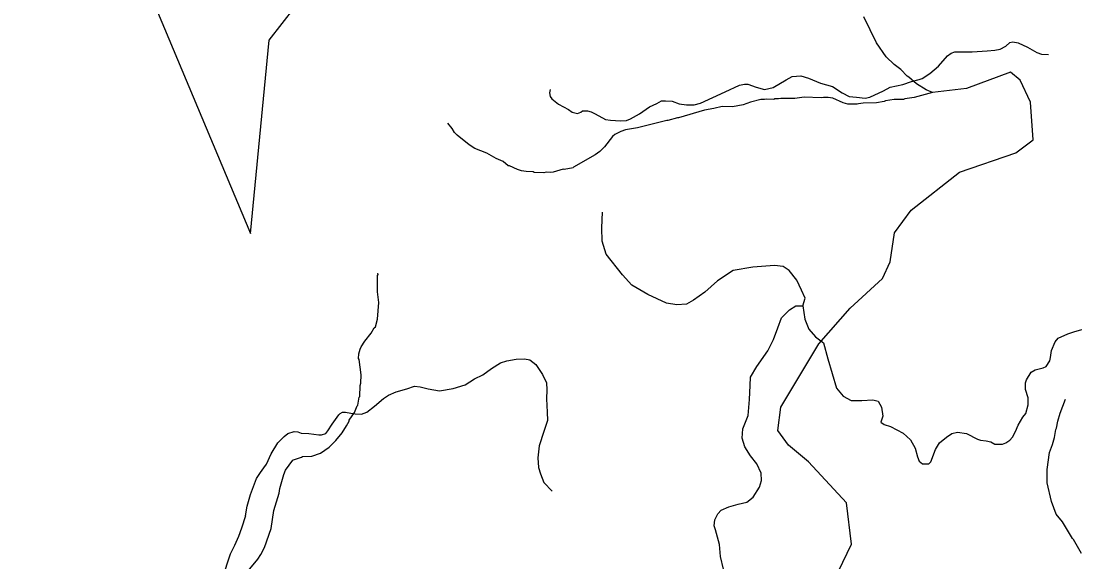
# Model space of a CAD drawing. Extents: x 1159738 to 1321356, y 736314 to 882035.
# Drawn here: x 1270073 to 1277290, y 799677 to 803383 of the extents above; entities that cross this region are included whole.
import ezdxf

# ---------------------------------------------------------------- set-up
doc = ezdxf.new("R2010")
doc.units = 0
for name, color, linetype in [('Exist Boundary Political City Limit New', 7, 'Continuous'), ('Exist Hydrographic Creek Single Shore', 7, 'Continuous'), ('Exist Hydrographic Misc Water Feature', 7, 'Continuous'), ('Exist Road Non-System Type 51', 7, 'Continuous'), ('Map Preparation Boundary City Limit Buffer Line', 7, 'Continuous')]:
    doc.layers.add(name, color=color, linetype=linetype)

msp = doc.modelspace()

# ---------------------------------------------------------------- linework, layer by layer
at = {"layer": 'Exist Boundary Political City Limit New'}
for points in [[(1269080.6, 809579.2), (1269351.5, 809258.1), (1270068.4, 808282.3), (1270118.4, 808298.9), (1270156.5, 808307), (1270188.5, 808153.9), (1270089.3, 808019.5), (1269972.6, 807861.1), (1269885, 807715.1), (1269676.6, 807273), (1269647.5, 807047.9), (1269618.3, 806885.3), (1269651.6, 806735.1), (1269676.6, 806585), (1269730.8, 806405.7), (1270039.2, 805367.3), (1270464.4, 804149.6), (1270714.5, 803953.6), (1270947.9, 803590.8), (1271643.9, 801926.9)], [(1271643.9, 801926.9), (1271773.1, 803253), (1272127.4, 803711.8)]]:
    msp.add_lwpolyline(points, dxfattribs=at)
at = {"layer": 'Exist Hydrographic Creek Single Shore'}
msp.add_lwpolyline([(1275550.2, 799362.9), (1275761.2, 799798.5), (1275726.1, 800081.5), (1275466.1, 800362.5), (1275328.1, 800476.9), (1275255.1, 800576.9), (1275276.1, 800737.3), (1275536.1, 801171.9), (1275751.1, 801417.1), (1275973.1, 801619.4), (1276026.1, 801733.2), (1276055.1, 801932.9), (1276168.1, 802088.2), (1276499, 802347.4), (1276886.1, 802480.8), (1277005.1, 802570.3), (1276986, 802826.8), (1276915.1, 802979.2), (1276849.1, 803033), (1276547.1, 802921), (1276315.6, 802893.3)], dxfattribs=at)
at = {"layer": 'Exist Hydrographic Misc Water Feature'}
for points in [[(1276315.6, 802893.3), (1276270.8, 802912), (1276206, 802954), (1276153.4, 802999.7), (1276141.6, 803006.1), (1276099, 803051.4), (1276052.2, 803085.2), (1275997.6, 803138.6), (1275932.5, 803234.6), (1275887.2, 803322.1), (1275845.9, 803411.4)], [(1276315.6, 802893.3), (1276189.2, 802860.5), (1276124.8, 802850.6), (1276116.7, 802846.8), (1276052.4, 802846.1), (1275993.5, 802835.6), (1275984.2, 802830.9), (1275932, 802823.6), (1275839.8, 802819.5), (1275807.7, 802816.5), (1275799.5, 802812.7), (1275735.6, 802814.7), (1275703.9, 802823.8), (1275632.7, 802854), (1275600.9, 802859), (1275568.9, 802860), (1275552.7, 802856.5), (1275437.2, 802861.4), (1275371.8, 802853.4), (1275276.5, 802853.1), (1275260.4, 802849.6), (1275236.4, 802850.4), (1275228.3, 802846.7), (1275180.4, 802848.2), (1275164.3, 802844.7), (1275140.3, 802845.4), (1275067.7, 802827.7), (1275019.1, 802809.2), (1274945.8, 802794.7), (1274874.6, 802797.8), (1274817.9, 802783.8), (1274753.8, 802773.5), (1274576.2, 802719.1), (1274568.2, 802719.3), (1274503.6, 802701.4), (1274495.6, 802701.7), (1274294.7, 802652.2), (1274213.5, 802638.4), (1274181.1, 802627.5), (1274140.5, 802606.8), (1274124, 802591.3), (1274067.8, 802521), (1274036.9, 802490), (1274004.2, 802467), (1273856.1, 802383.1), (1273853.4, 802377.7), (1273793, 802366.1), (1273785.1, 802367.9), (1273716.4, 802348), (1273700.4, 802346.5), (1273668.4, 802347.5), (1273652.3, 802344), (1273588.3, 802346), (1273580.4, 802350.3), (1273532.5, 802351.8), (1273500.6, 802356.8), (1273472.9, 802365.7), (1273417.6, 802391.4), (1273409.6, 802391.6), (1273374.5, 802420.7), (1273327.4, 802442), (1273262.2, 802478.3), (1273181.1, 802510.8), (1273141.8, 802536.1), (1273059.8, 802600.7), (1273042.4, 802619.2), (1273025.3, 802647.7), (1272996.3, 802684.6)], [(1271617.8, 799603.4), (1271694.7, 799697), (1271715.6, 799728.3), (1271741, 799775.6), (1271785.1, 799906.2), (1271804.8, 800029.6), (1271840.5, 800148.5), (1271845.5, 800180.3), (1271872.4, 800275.5), (1271885.4, 800307.1), (1271933.9, 800373.6), (1271939.5, 800377.4), (1271993.4, 800394.3), (1272000.2, 800399.5), (1272064.3, 800401.5), (1272125, 800423.6), (1272182.3, 800463.8), (1272229.7, 800508.4), (1272273.3, 800563), (1272302.8, 800610.1), (1272319.8, 800641.5), (1272320, 800649.5), (1272357.5, 800700.4), (1272374.1, 800746.5), (1272379.1, 800751.7), (1272388.8, 800805.2), (1272393, 800811.3), (1272395.2, 800887.2), (1272399.7, 800903.1), (1272401.5, 800959), (1272388.7, 801063.4), (1272384.9, 801071.6), (1272385.8, 801103.5), (1272394.8, 801135.3), (1272403.3, 801151), (1272428.6, 801190.2), (1272470.2, 801244.9), (1272491.3, 801281.3), (1272499.5, 801288), (1272513.7, 801339.9), (1272522.7, 801455.3), (1272514.9, 801527.6), (1272513.2, 801607.6), (1272514.3, 801639.6), (1272518.5, 801647.5), (1272516.7, 801655.5)], [(1277336.5, 799736.1), (1277281.1, 799831.6), (1277273.5, 799838), (1277205, 799952.2), (1277162.6, 800003.6), (1277129.2, 800090.6), (1277101.1, 800219.5), (1277100, 800311.6), (1277115.4, 800427.1), (1277137.2, 800482.4), (1277150.6, 800530), (1277160.3, 800585.7), (1277164.5, 800593.6), (1277174, 800641.3), (1277189.7, 800696.8), (1277226.6, 800791.7)]]:
    msp.add_lwpolyline(points, dxfattribs=at)
at = {"layer": 'Exist Road Non-System Type 51'}
for points in [[(1273696.9, 802913.4), (1273692.2, 802891.6), (1273696.9, 802865.2), (1273707.8, 802851.2), (1273754.4, 802813.8), (1273821.3, 802778), (1273847.7, 802759.4), (1273885, 802750), (1273906.8, 802759.4), (1273919.3, 802767.2), (1273951.9, 802768.7), (1273978.3, 802760.9), (1274004.8, 802748.5), (1274074.7, 802709.6), (1274108.9, 802704.9), (1274178.9, 802698.7), (1274219.3, 802701.8), (1274245.8, 802712.7), (1274309.5, 802746.9), (1274376.4, 802795.2), (1274426.1, 802818.5), (1274460.3, 802835.6), (1274486.8, 802837.2), (1274531.9, 802834.1), (1274580.1, 802816.9), (1274629.8, 802809.2), (1274682.7, 802809.2), (1274726.2, 802821.6), (1274894.1, 802897.9), (1274993.6, 802943), (1275028.5, 802950.8), (1275050.2, 802950.8), (1275107.8, 802930.6), (1275163.8, 802915), (1275224.4, 802929), (1275313, 802980.4), (1275355, 803003.7), (1275412.5, 803008.4), (1275466.9, 802992.8), (1275547.8, 802957), (1275630.2, 802933.7), (1275697.1, 802891.7), (1275743.7, 802865.2), (1275793.5, 802860.6), (1275854.1, 802855.9), (1275885.2, 802862.1), (1275978.5, 802905.7), (1276025.7, 802930.2), (1276112.8, 802948.9), (1276171.8, 802969.1), (1276223.1, 802981.6), (1276244.9, 802989.4), (1276296.2, 803023.6), (1276356.9, 803073.4), (1276417.5, 803145), (1276443.9, 803163.6), (1276468.8, 803173), (1276515.5, 803173), (1276587, 803173), (1276689.6, 803179.2), (1276742.5, 803183.9), (1276778.2, 803191.6), (1276817.1, 803210.3), (1276845.1, 803235.2), (1276865.3, 803241.4), (1276902.6, 803233.7), (1276964.8, 803204.1), (1277029.4, 803166.7), (1277062.1, 803157.3), (1277109.6, 803155)], [(1275426.4, 801431.4), (1275442.6, 801485.6), (1275418, 801540.3), (1275385.1, 801608.7), (1275333.2, 801674.4), (1275292.1, 801701.8), (1275231.9, 801707.3), (1275084.2, 801696.3), (1274950.2, 801674.4), (1274843.5, 801603.3), (1274756, 801526.6), (1274679.4, 801471.9), (1274630.1, 801444.5), (1274564.5, 801439), (1274493.3, 801450), (1274364.8, 801510.2), (1274255.4, 801573.2), (1274192.4, 801644.3), (1274080.3, 801786.7), (1274052.9, 801874.3), (1274050.2, 801967.4), (1274055.7, 802074.1)], [(1274844.2, 800006), (1274868.8, 800032.7), (1274920.8, 800054.6), (1274983.7, 800073.7), (1275043.9, 800087.4), (1275087.6, 800120.3), (1275131.4, 800188.7), (1275145.1, 800235.2), (1275142.3, 800284.5), (1275111.9, 800349.1), (1275068.1, 800403.8), (1275029.8, 800466.8), (1275010.7, 800524.3), (1275016.2, 800590), (1275051.7, 800680.3), (1275062.7, 800789.8), (1275065.4, 800885.6), (1275068.1, 800943.1), (1275111.9, 801017), (1275188.4, 801124.8), (1275226.7, 801201.4), (1275256.7, 801280.8), (1275281.4, 801349.2), (1275336.1, 801404), (1275379.8, 801431.4), (1275426.4, 801431.4)], [(1275426.4, 801431.4), (1275440, 801341), (1275467.4, 801272.6), (1275513.9, 801220.6), (1275568.6, 801179.5), (1275598.7, 801070), (1275658.6, 800868.3), (1275702.3, 800813.6), (1275757.1, 800783.5), (1275830.9, 800783.5), (1275907.5, 800789), (1275943.1, 800778), (1275965, 800737), (1275975.9, 800676.7), (1275962.2, 800635.7), (1275984.1, 800619.2), (1276027.9, 800605.6), (1276114.4, 800560), (1276163.7, 800513.5), (1276196.5, 800456), (1276212.9, 800398.5), (1276223.9, 800368.4), (1276245.8, 800349.2), (1276289.5, 800349.2), (1276303.2, 800362.9), (1276336, 800447.8), (1276363.4, 800494.3), (1276409.9, 800532.6), (1276448.2, 800557.3), (1276486.5, 800565.5), (1276546.7, 800557.3), (1276623.3, 800518.9)], [(1276623.3, 800518.9), (1276643.4, 800512.2), (1276683.3, 800507.4), (1276715.3, 800499.4), (1276742.4, 800485), (1276763.2, 800483.4), (1276795.2, 800483.4), (1276817.5, 800493), (1276844.7, 800510.6), (1276862.2, 800533), (1276883, 800571.4), (1276900.6, 800614.5), (1276934.1, 800668.9), (1276953.3, 800694.4), (1276969.3, 800753.6), (1276969.3, 800801.5), (1276951.7, 800859.1), (1276951.7, 800903.8), (1276958.1, 800924.6), (1276991.6, 800977.4), (1277018.8, 800993.3), (1277073.1, 801007.7), (1277093.8, 801017.3), (1277117.8, 801055.7), (1277124.2, 801078.1), (1277130.6, 801126), (1277154.5, 801185.2), (1277175.3, 801210.7), (1277242.4, 801239.5), (1277290.3, 801257.1), (1277371.8, 801279.5)], [(1271609.8, 799992.7), (1271622.6, 800060.5), (1271644.5, 800139.1), (1271686.6, 800248.9), (1271712.2, 800291), (1271735.9, 800322.1), (1271754.2, 800347.8), (1271787.1, 800419.1), (1271832.9, 800492.3), (1271874.9, 800536.2), (1271900.5, 800556.4), (1271942.6, 800571), (1271968.2, 800569.2), (1271992, 800560), (1272043.2, 800556.4), (1272112.6, 800549.1), (1272130.9, 800549.1), (1272160.2, 800556.4), (1272174.8, 800576.5), (1272204.1, 800620.4), (1272249.8, 800684.5), (1272258.9, 800695.5), (1272275.4, 800702.8), (1272295.5, 800704.6), (1272332.1, 800697.3), (1272361.3, 800691.8), (1272405.2, 800690), (1272441.8, 800702.8), (1272494.8, 800744.9), (1272555.2, 800797.9), (1272589.9, 800819.9), (1272641.1, 800841.8), (1272714.3, 800863.8), (1272768.3, 800881.2), (1272806.7, 800877.5), (1272861.5, 800862.9), (1272938.3, 800850.1), (1273031.6, 800864.7), (1273113.9, 800890.3), (1273179.7, 800932.4), (1273236.4, 800959.9), (1273294.9, 801002), (1273357.1, 801040.4), (1273399.2, 801055), (1273463.2, 801066), (1273521.7, 801067.8), (1273556.4, 801062.4), (1273598.5, 801031.2), (1273644.2, 800961.7), (1273670.8, 800903.4), (1273674.4, 800855.9), (1273672.6, 800795.5), (1273676.3, 800704), (1273678.1, 800647.2), (1273654.3, 800570.4), (1273621.4, 800473.4), (1273612.3, 800391), (1273617.8, 800324.2), (1273630.6, 800280.2), (1273652.5, 800221.7), (1273711, 800161.3)], [(1271609.8, 799992.7), (1271583, 799909.3), (1271562.4, 799852.7), (1271535, 799790.8), (1271505.8, 799730.7), (1271481.8, 799662), (1271459.5, 799586.5), (1271423.4, 799500.6), (1271371.9, 799423.3), (1271323.9, 799346), (1271279.3, 799277.3), (1271248.4, 799215.5), (1271220.9, 799155.4), (1271181.6, 799065.3), (1271154.2, 798986.3), (1271119.8, 798910.7), (1271096.7, 798877.6)], [(1274883.6, 799628.8), (1274863.2, 799714.2), (1274856.3, 799796.1), (1274829.1, 799898.4), (1274820.7, 799924.9), (1274825.3, 799965.9), (1274844.2, 800006)]]:
    msp.add_lwpolyline(points, dxfattribs=at)
at = {"layer": 'Map Preparation Boundary City Limit Buffer Line'}
for points in [[(1269080.6, 809579.2), (1269351.5, 809258.1), (1270068.4, 808282.3), (1270118.4, 808298.9), (1270156.5, 808307), (1270188.5, 808153.9), (1270089.3, 808019.5), (1269972.6, 807861.1), (1269885, 807715.1), (1269676.6, 807273), (1269647.5, 807047.9), (1269618.3, 806885.3), (1269651.6, 806735.1), (1269676.6, 806585), (1269730.8, 806405.7), (1270039.2, 805367.3), (1270464.4, 804149.6), (1270714.5, 803953.6), (1270947.9, 803590.8), (1271643.9, 801926.9)], [(1271643.9, 801926.9), (1271773.1, 803253), (1272127.4, 803711.8)]]:
    msp.add_lwpolyline(points, dxfattribs=at)

doc.saveas('drawing.dxf')
